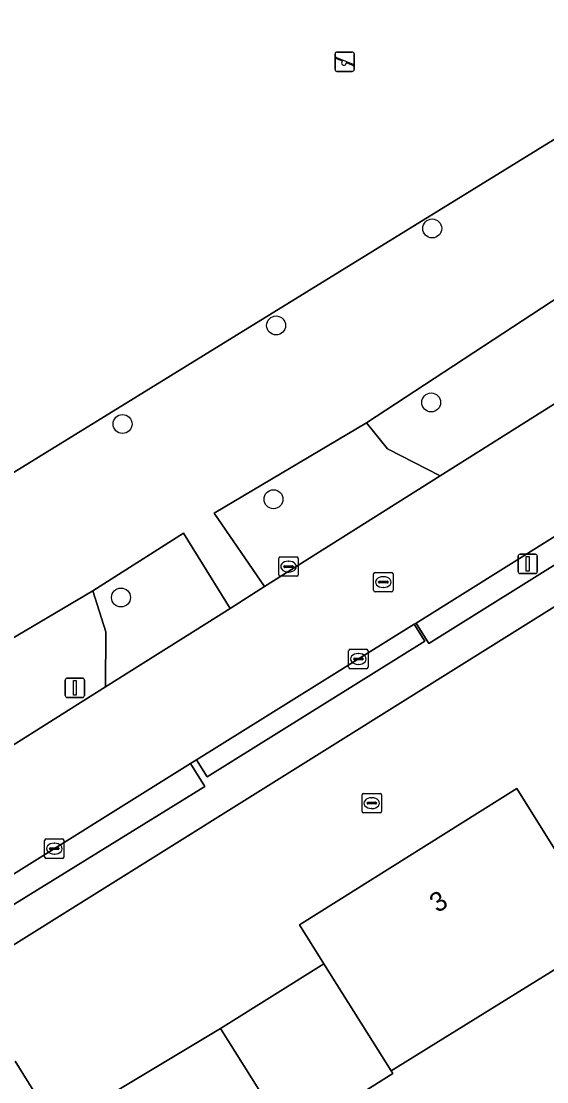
# Model space of a CAD drawing. Extents: x 159352 to 160617, y 385888 to 387323.
# Drawn here: x 159565.7 to 159592.9, y 386090.9 to 386145.6 of the extents above; entities that cross this region are included whole.
import ezdxf

# ---------------------------------------------------------------- set-up
doc = ezdxf.new("R2010")
doc.units = 0
for name, color, linetype in [('IMGEO_Boom', 7, 'Continuous'), ('IMGEO_Erf', 7, 'Continuous'), ('IMGEO_Groenvoorziening', 7, 'Continuous'), ('IMGEO_Kolk', 7, 'Continuous'), ('IMGEO_Lichtmast', 7, 'Continuous'), ('IMGEO_Pand', 7, 'Continuous'), ('IMGEO_Pand_nummerreeks', 7, 'Continuous'), ('IMGEO_Rijbaan_lokaal_open', 7, 'Continuous'), ('IMGEO_Rioolput', 7, 'Continuous'), ('IMGEO_Speelvoorziening', 7, 'Continuous'), ('IMGEO_Voetpad_open', 7, 'Continuous')]:
    doc.layers.add(name, color=color, linetype=linetype)

msp = doc.modelspace()

# ---------------------------------------------------------------- linework, layer by layer
at = {"layer": 'IMGEO_Boom'}
for centre in [(159586.936, 386134.943), (159578.872, 386129.932), (159586.882, 386125.954), (159570.943, 386124.84), (159578.739, 386120.953), (159570.862, 386115.878)]:
    msp.add_circle(centre, 0.489, dxfattribs=at)
at = {"layer": 'IMGEO_Erf'}
for points in [[(159614.607, 386128.752), (159587.619, 386111.878), (159554.627, 386091.25)], [(159565.396, 386091.924), (159567.513, 386088.515), (159568.806, 386089.291), (159571.353, 386090.819), (159576.006, 386093.612), (159581.343, 386096.96), (159580.084, 386098.965), (159591.298, 386106.003), (159593.34, 386102.751), (159608.341, 386112.169), (159610.167, 386109.35), (159611.724, 386106.946), (159599.718, 386099.103), (159599.017, 386100.221), (159596.069, 386098.394), (159584.819, 386091.42), (159584.904, 386091.285), (159579.567, 386087.936), (159574.879, 386085.06), (159573.319, 386087.602), (159566.89, 386083.612), (159566.444, 386084.33), (159560.772, 386080.81)]]:
    msp.add_lwpolyline(points, dxfattribs=at)
at = {"layer": 'IMGEO_Groenvoorziening'}
for points in [[(159537.348, 386146.745), (159556.131, 386116.691), (159602.836, 386145.461), (159593.487, 386167.203)], [(159524.56, 386155.081), (159530.909, 386143.925), (159535.995, 386135.635), (159542.791, 386124.554), (159549.37, 386113.143), (159549.723, 386112.907), (159559.291, 386110.25), (159569.411, 386116.215), (159574.089, 386119.197), (159576.494, 386115.317), (159578.275, 386116.439), (159575.67, 386120.226), (159583.541, 386124.895), (159593.579, 386131.485), (159605.752, 386138.679), (159602.836, 386145.461), (159556.131, 386116.691), (159537.348, 386146.745)], [(159552.883, 386093.105), (159553.215, 386092.54), (159575.185, 386106.122), (159574.455, 386107.294)], [(159574.455, 386107.294), (159563.923, 386100.723), (159554.83, 386095)]]:
    msp.add_lwpolyline(points, dxfattribs=at)
for points in [[(159595.055, 386127.013), (159593.579, 386131.485), (159583.541, 386124.895), (159584.628, 386123.562), (159587.35, 386122.158)], [(159609.613, 386129.277), (159586.1, 386114.559), (159586.766, 386113.506), (159610.295, 386128.213)], [(159542.791, 386124.554), (159539.586, 386122.275), (159547.706, 386108.69), (159559.298, 386108.563), (159560.446, 386108.325), (159562.354, 386106.406), (159570.062, 386111.264), (159570.08, 386114.109), (159569.411, 386116.215), (159559.291, 386110.25), (159549.723, 386112.907), (159549.37, 386113.143)], [(159587.35, 386122.158), (159584.628, 386123.562), (159583.541, 386124.895), (159575.67, 386120.226), (159578.275, 386116.439)], [(159569.411, 386116.215), (159570.08, 386114.109), (159570.062, 386111.264), (159576.494, 386115.317), (159574.089, 386119.197)]]:
    msp.add_lwpolyline(points, close=True, dxfattribs=at)
at = {"layer": 'IMGEO_Kolk'}
for p, q in [((159579.012, 386117.048), (159579.012, 386117.9)), ((159579.087, 386117.974), (159579.939, 386117.974)), ((159580.013, 386117.9), (159580.013, 386117.048)), ((159579.271, 386117.468), (159579.271, 386117.48)), ((159579.709, 386117.431), (159579.311, 386117.431)), ((159579.314, 386117.517), (159579.712, 386117.517)), ((159579.5, 386117.754), (159579.525, 386117.754)), ((159579.755, 386117.48), (159579.755, 386117.468)), ((159579.939, 386116.974), (159579.087, 386116.974)), ((159579.523, 386117.194), (159579.498, 386117.194)), ((159582.62, 386112.275), (159582.62, 386113.127)), ((159582.695, 386113.201), (159583.547, 386113.201)), ((159583.108, 386112.981), (159583.133, 386112.981)), ((159583.621, 386113.127), (159583.621, 386112.275)), ((159582.879, 386112.695), (159582.879, 386112.707)), ((159583.317, 386112.658), (159582.919, 386112.658)), ((159582.922, 386112.744), (159583.32, 386112.744)), ((159583.131, 386112.421), (159583.106, 386112.421)), ((159583.363, 386112.707), (159583.363, 386112.695)), ((159583.547, 386112.201), (159582.695, 386112.201)), ((159583.312, 386104.83), (159583.312, 386105.682)), ((159583.387, 386105.756), (159584.239, 386105.756)), ((159583.571, 386105.25), (159583.571, 386105.262)), ((159583.614, 386105.299), (159584.012, 386105.299)), ((159583.8, 386105.536), (159583.825, 386105.536)), ((159584.055, 386105.262), (159584.055, 386105.25)), ((159584.313, 386105.682), (159584.313, 386104.83)), ((159584.239, 386104.756), (159583.387, 386104.756)), ((159584.009, 386105.213), (159583.611, 386105.213)), ((159583.823, 386104.976), (159583.798, 386104.976)), ((159566.919, 386102.477), (159566.919, 386103.329)), ((159566.994, 386103.403), (159567.846, 386103.403)), ((159567.407, 386103.183), (159567.432, 386103.183)), ((159567.92, 386103.329), (159567.92, 386102.477)), ((159567.178, 386102.897), (159567.178, 386102.909)), ((159567.616, 386102.86), (159567.218, 386102.86)), ((159567.221, 386102.946), (159567.619, 386102.946)), ((159567.43, 386102.623), (159567.405, 386102.623)), ((159567.662, 386102.909), (159567.662, 386102.897)), ((159567.846, 386102.403), (159566.994, 386102.403))]:
    msp.add_line(p, q, dxfattribs=at)
for points in [[(159579.012, 386117.048), (159579.012, 386117.9)], [(159579.087, 386117.974), (159579.939, 386117.974)], [(159580.013, 386117.9), (159580.013, 386117.048)], [(159579.939, 386116.974), (159579.087, 386116.974)], [(159582.62, 386112.275), (159582.62, 386113.127)], [(159582.695, 386113.201), (159583.547, 386113.201)], [(159583.621, 386113.127), (159583.621, 386112.275)], [(159583.547, 386112.201), (159582.695, 386112.201)], [(159583.312, 386104.83), (159583.312, 386105.682)], [(159583.387, 386105.756), (159584.239, 386105.756)], [(159584.313, 386105.682), (159584.313, 386104.83)], [(159584.239, 386104.756), (159583.387, 386104.756)], [(159566.919, 386102.477), (159566.919, 386103.329)], [(159566.994, 386103.403), (159567.846, 386103.403)], [(159567.92, 386103.329), (159567.92, 386102.477)], [(159567.846, 386102.403), (159566.994, 386102.403)]]:
    msp.add_lwpolyline(points, dxfattribs=at)
for centre, radius, start, end in [((159579.089, 386117.898), 0.0765, 91.552, 178.448), ((159579.089, 386117.898), 0.0765, 91.552, 178.448), ((159579.937, 386117.898), 0.0765, 1.552, 88.448), ((159579.937, 386117.898), 0.0765, 1.552, 88.448), ((159579.311, 386117.477), 0.0403, 85.8775, 175.7526), ((159579.308, 386117.467), 0.0366, 178.938, 274.7102), ((159579.712, 386117.474), 0.043, 264.8664, 352.4533), ((159579.716, 386117.479), 0.0386, 1.7309, 96.639), ((159579.089, 386117.05), 0.0765, 181.552, 268.448), ((159579.089, 386117.05), 0.0765, 181.552, 268.448), ((159579.937, 386117.05), 0.0765, 271.552, 358.448), ((159579.937, 386117.05), 0.0765, 271.552, 358.448), ((159582.697, 386113.125), 0.0765, 91.552, 178.448), ((159582.697, 386113.125), 0.0765, 91.552, 178.448), ((159583.545, 386113.125), 0.0765, 1.552, 88.448), ((159583.545, 386113.125), 0.0765, 1.552, 88.448), ((159582.919, 386112.704), 0.0403, 85.8775, 175.7526), ((159582.916, 386112.694), 0.0366, 178.938, 274.7102), ((159583.32, 386112.701), 0.043, 264.8664, 352.4533), ((159583.324, 386112.706), 0.0386, 1.7309, 96.639), ((159582.697, 386112.277), 0.0765, 181.552, 268.448), ((159582.697, 386112.277), 0.0765, 181.552, 268.448), ((159583.545, 386112.277), 0.0765, 271.552, 358.448), ((159583.545, 386112.277), 0.0765, 271.552, 358.448), ((159583.389, 386105.68), 0.0765, 91.552, 178.448), ((159583.389, 386105.68), 0.0765, 91.552, 178.448), ((159583.611, 386105.259), 0.0403, 85.8775, 175.7526), ((159583.608, 386105.249), 0.0366, 178.938, 274.7102), ((159584.012, 386105.256), 0.043, 264.8664, 352.4533), ((159584.016, 386105.261), 0.0386, 1.7309, 96.639), ((159584.237, 386105.68), 0.0765, 1.552, 88.448), ((159584.237, 386105.68), 0.0765, 1.552, 88.448), ((159583.389, 386104.832), 0.0765, 181.552, 268.448), ((159583.389, 386104.832), 0.0765, 181.552, 268.448), ((159584.237, 386104.832), 0.0765, 271.552, 358.448), ((159584.237, 386104.832), 0.0765, 271.552, 358.448), ((159566.996, 386103.327), 0.0765, 91.552, 178.448), ((159566.996, 386103.327), 0.0765, 91.552, 178.448), ((159567.844, 386103.327), 0.0765, 1.552, 88.448), ((159567.844, 386103.327), 0.0765, 1.552, 88.448), ((159567.218, 386102.906), 0.0403, 85.8775, 175.7526), ((159567.215, 386102.896), 0.0366, 178.938, 274.7102), ((159567.619, 386102.903), 0.043, 264.8664, 352.4533), ((159567.623, 386102.908), 0.0386, 1.7309, 96.639), ((159566.996, 386102.479), 0.0765, 181.552, 268.448), ((159566.996, 386102.479), 0.0765, 181.552, 268.448), ((159567.844, 386102.479), 0.0765, 271.552, 358.448), ((159567.844, 386102.479), 0.0765, 271.552, 358.448)]:
    msp.add_arc(centre, radius, start, end, dxfattribs=at)
for centre, major_axis, ratio, start_param, end_param in [((159579.499, 386117.474), (-0.387, 0.002), 0.722429, 4.712389, 7.853982), ((159579.524, 386117.474), (-0.39, 0.002), 0.717154, 1.570796, 4.712389), ((159583.107, 386112.701), (-0.387, 0.002), 0.722429, 4.712389, 7.853982), ((159583.132, 386112.701), (-0.39, 0.002), 0.717154, 1.570796, 4.712389), ((159583.799, 386105.256), (-0.387, 0.002), 0.722429, 4.712389, 7.853982), ((159583.824, 386105.256), (-0.39, 0.002), 0.717154, 1.570796, 4.712389), ((159567.406, 386102.903), (-0.387, 0.002), 0.722429, 4.712389, 7.853982), ((159567.431, 386102.903), (-0.39, 0.002), 0.717154, 1.570796, 4.712389)]:
    msp.add_ellipse(centre, major_axis=major_axis, ratio=ratio, start_param=start_param, end_param=end_param, dxfattribs=at)
at = {"layer": 'IMGEO_Lichtmast'}
for p, q in [((159591.372, 386117.214), (159591.372, 386118.014)), ((159591.372, 386118.014), (159591.372, 386117.214)), ((159591.472, 386118.114), (159592.262, 386118.114)), ((159592.262, 386118.114), (159591.472, 386118.114)), ((159592.362, 386118.014), (159592.362, 386117.214)), ((159592.362, 386117.214), (159592.362, 386118.014)), ((159592.262, 386117.114), (159591.472, 386117.114)), ((159591.472, 386117.114), (159592.262, 386117.114)), ((159567.983, 386110.812), (159567.983, 386111.612)), ((159567.983, 386111.612), (159567.983, 386110.812)), ((159568.083, 386111.712), (159568.873, 386111.712)), ((159568.873, 386111.712), (159568.083, 386111.712)), ((159568.973, 386111.612), (159568.973, 386110.812)), ((159568.973, 386110.812), (159568.973, 386111.612)), ((159568.873, 386110.712), (159568.083, 386110.712)), ((159568.083, 386110.712), (159568.873, 386110.712))]:
    msp.add_line(p, q, dxfattribs=at)
for points in [[(159591.792, 386117.989), (159591.942, 386117.989), (159591.942, 386117.239), (159591.792, 386117.239), (159591.792, 386117.989)], [(159568.403, 386111.587), (159568.553, 386111.587), (159568.553, 386110.837), (159568.403, 386110.837), (159568.403, 386111.587)]]:
    msp.add_lwpolyline(points, dxfattribs=at)
for centre, start, end in [((159591.472, 386118.014), 90, 180), ((159591.472, 386118.014), 90, 180), ((159592.262, 386118.014), 0, 90), ((159592.262, 386118.014), 360, 90), ((159591.472, 386117.214), 180, 270), ((159591.472, 386117.214), 180, 270), ((159592.262, 386117.214), 270, 0), ((159592.262, 386117.214), 270, 0), ((159568.083, 386111.612), 90, 180), ((159568.083, 386111.612), 90, 180), ((159568.873, 386111.612), 0, 90), ((159568.873, 386111.612), 360, 90), ((159568.083, 386110.812), 180, 270), ((159568.083, 386110.812), 180, 270), ((159568.873, 386110.812), 270, 0), ((159568.873, 386110.812), 270, 0)]:
    msp.add_arc(centre, 0.1, start, end, dxfattribs=at)
at = {"layer": 'IMGEO_Pand'}
for points in [[(159580.084, 386098.965), (159581.343, 386096.96), (159584.819, 386091.42), (159596.069, 386098.394), (159593.34, 386102.751), (159591.298, 386106.003)], [(159579.567, 386087.936), (159584.904, 386091.285), (159584.819, 386091.42), (159581.343, 386096.96), (159576.006, 386093.612), (159577.978, 386090.469)]]:
    msp.add_lwpolyline(points, close=True, dxfattribs=at)
msp.add_lwpolyline([(159560.772, 386080.81), (159566.444, 386084.33), (159566.89, 386083.612), (159573.319, 386087.602), (159577.978, 386090.469), (159576.006, 386093.612), (159571.353, 386090.819), (159568.806, 386089.291), (159567.513, 386088.515), (159565.396, 386091.924)], dxfattribs=at)
at = {"layer": 'IMGEO_Rijbaan_lokaal_open'}
for points in [[(159586.005, 386114.499), (159586.1, 386114.559), (159609.613, 386129.277), (159610.034, 386129.54), (159606.969, 386134.521), (159595.055, 386127.013), (159587.35, 386122.158), (159578.275, 386116.439), (159576.494, 386115.317), (159570.062, 386111.264), (159562.354, 386106.406), (159553.325, 386100.716), (159549.67, 386098.413), (159548.371, 386097.594)], [(159554.83, 386095), (159563.923, 386100.723), (159574.455, 386107.294), (159574.766, 386107.488), (159586.005, 386114.499)]]:
    msp.add_lwpolyline(points, dxfattribs=at)
at = {"layer": 'IMGEO_Rioolput'}
for p, q in [((159583.909, 386116.248), (159583.909, 386117.1)), ((159583.984, 386117.174), (159584.836, 386117.174)), ((159584.397, 386116.954), (159584.422, 386116.954)), ((159584.91, 386117.1), (159584.91, 386116.248)), ((159584.168, 386116.668), (159584.168, 386116.68)), ((159584.606, 386116.631), (159584.208, 386116.631)), ((159584.211, 386116.717), (159584.609, 386116.717)), ((159584.42, 386116.394), (159584.395, 386116.394)), ((159584.652, 386116.68), (159584.652, 386116.668)), ((159584.836, 386116.174), (159583.984, 386116.174))]:
    msp.add_line(p, q, dxfattribs=at)
for points in [[(159583.909, 386116.248), (159583.909, 386117.1)], [(159583.984, 386117.174), (159584.836, 386117.174)], [(159584.91, 386117.1), (159584.91, 386116.248)], [(159584.836, 386116.174), (159583.984, 386116.174)]]:
    msp.add_lwpolyline(points, dxfattribs=at)
for centre, radius, start, end in [((159583.986, 386117.098), 0.0765, 91.552, 178.448), ((159583.986, 386117.098), 0.0765, 91.552, 178.448), ((159584.834, 386117.098), 0.0765, 1.552, 88.448), ((159584.834, 386117.098), 0.0765, 1.552, 88.448), ((159583.986, 386116.25), 0.0765, 181.552, 268.448), ((159583.986, 386116.25), 0.0765, 181.552, 268.448), ((159584.208, 386116.677), 0.0403, 85.8775, 175.7526), ((159584.205, 386116.667), 0.0366, 178.938, 274.7102), ((159584.609, 386116.674), 0.043, 264.8664, 352.4533), ((159584.613, 386116.679), 0.0386, 1.7309, 96.639), ((159584.834, 386116.25), 0.0765, 271.552, 358.448), ((159584.834, 386116.25), 0.0765, 271.552, 358.448)]:
    msp.add_arc(centre, radius, start, end, dxfattribs=at)
for centre, major_axis, ratio, start_param, end_param in [((159584.396, 386116.674), (-0.387, 0.002), 0.722429, 4.712389, 7.853982), ((159584.421, 386116.674), (-0.39, 0.002), 0.717154, 1.570796, 4.712389)]:
    msp.add_ellipse(centre, major_axis=major_axis, ratio=ratio, start_param=start_param, end_param=end_param, dxfattribs=at)
at = {"layer": 'IMGEO_Speelvoorziening'}
for p, q in [((159581.915, 386143.155), (159581.915, 386143.955)), ((159581.915, 386143.955), (159581.915, 386143.155)), ((159582.298, 386143.583), (159581.959, 386143.72)), ((159581.984, 386143.78), (159582.86, 386143.427)), ((159582.015, 386144.055), (159582.805, 386144.055)), ((159582.805, 386144.055), (159582.015, 386144.055)), ((159582.905, 386143.955), (159582.905, 386143.155)), ((159582.905, 386143.155), (159582.905, 386143.955)), ((159582.805, 386143.055), (159582.015, 386143.055)), ((159582.015, 386143.055), (159582.805, 386143.055)), ((159582.836, 386143.367), (159582.496, 386143.504))]:
    msp.add_line(p, q, dxfattribs=at)
for centre, radius, start, end in [((159582.015, 386143.955), 0.1, 90, 180), ((159582.015, 386143.955), 0.1, 90, 180), ((159581.972, 386143.75), 0.0327, 68.078, 248.078), ((159582.377, 386143.493), 0.12, 130.9928, 5.1632), ((159582.805, 386143.955), 0.1, 0, 90), ((159582.805, 386143.955), 0.1, 360, 90), ((159582.015, 386143.155), 0.1, 180, 270), ((159582.015, 386143.155), 0.1, 180, 270), ((159582.805, 386143.155), 0.1, 270, 0), ((159582.805, 386143.155), 0.1, 270, 0), ((159582.848, 386143.397), 0.0327, 248.078, 68.078)]:
    msp.add_arc(centre, radius, start, end, dxfattribs=at)
at = {"layer": 'IMGEO_Voetpad_open'}
for points in [[(159587.619, 386111.878), (159614.607, 386128.752), (159618.234, 386130.989)], [(159612.156, 386130.821), (159610.034, 386129.54), (159609.613, 386129.277), (159610.295, 386128.213), (159586.766, 386113.506), (159586.1, 386114.559), (159586.005, 386114.499), (159586.555, 386113.617), (159575.316, 386106.606), (159574.766, 386107.488), (159574.455, 386107.294), (159575.185, 386106.122), (159553.215, 386092.54), (159552.883, 386093.105)], [(159554.627, 386091.25), (159587.619, 386111.878)]]:
    msp.add_lwpolyline(points, dxfattribs=at)
msp.add_lwpolyline([(159586.005, 386114.499), (159574.766, 386107.488), (159575.316, 386106.606), (159586.555, 386113.617)], close=True, dxfattribs=at)

# ---------------------------------------------------------------- texts
at = {"layer": 'IMGEO_Pand_nummerreeks'}
msp.add_text('3', height=1, rotation=32.1127, dxfattribs=at).set_placement((159587.202, 386099.56))

doc.saveas('drawing.dxf')
